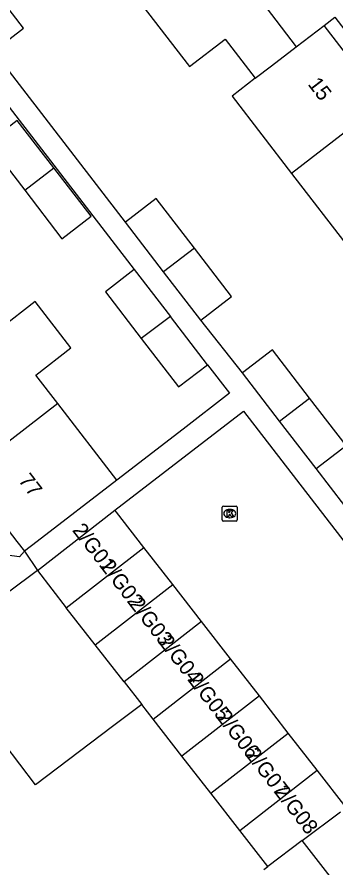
# Model space of a CAD drawing. Extents: x 159222 to 160346, y 381249 to 382166.
# Drawn here: x 159708.8 to 159730, y 381478.3 to 381534.9 of the extents above; entities that cross this region are included whole.
import ezdxf

# ---------------------------------------------------------------- set-up
doc = ezdxf.new("R2010")
doc.units = 0
for name, color, linetype in [('IMGEO_Kolk', 7, 'Continuous'), ('IMGEO_Pand', 7, 'Continuous'), ('IMGEO_Pand_nummerreeks', 7, 'Continuous'), ('IMGEO_Voetpad_open', 7, 'Continuous')]:
    doc.layers.add(name, color=color, linetype=linetype)

msp = doc.modelspace()

# ---------------------------------------------------------------- linework, layer by layer
at = {"layer": 'IMGEO_Kolk'}
for p, q in [((159722.461, 381501.428), (159722.461, 381502.28)), ((159722.536, 381502.354), (159723.388, 381502.354)), ((159723.462, 381502.28), (159723.462, 381501.428)), ((159722.949, 381502.134), (159722.974, 381502.134)), ((159723.388, 381501.354), (159722.536, 381501.354)), ((159722.972, 381501.574), (159722.947, 381501.574))]:
    msp.add_line(p, q, dxfattribs=at)
for points in [[(159722.461, 381501.428), (159722.461, 381502.28)], [(159722.536, 381502.354), (159723.388, 381502.354)], [(159723.462, 381502.28), (159723.462, 381501.428)], [(159722.782, 381502.054), (159722.905, 381502.054), (159722.905, 381501.903), (159723.035, 381502.054), (159723.199, 381502.054), (159723.053, 381501.903), (159723.206, 381501.654), (159723.054, 381501.654), (159722.969, 381501.818), (159722.905, 381501.751), (159722.905, 381501.654), (159722.782, 381501.654), (159722.782, 381502.054)], [(159723.388, 381501.354), (159722.536, 381501.354)]]:
    msp.add_lwpolyline(points, dxfattribs=at)
for centre, start, end in [((159722.538, 381502.278), 91.552, 178.448), ((159722.538, 381502.278), 91.552, 178.448), ((159723.386, 381502.278), 1.552, 88.448), ((159723.386, 381502.278), 1.552, 88.448), ((159722.538, 381501.43), 181.552, 268.448), ((159722.538, 381501.43), 181.552, 268.448), ((159723.386, 381501.43), 271.552, 358.448), ((159723.386, 381501.43), 271.552, 358.448)]:
    msp.add_arc(centre, 0.0765, start, end, dxfattribs=at)
for centre, major_axis, ratio, start_param, end_param in [((159722.948, 381501.854), (-0.387, 0.002), 0.722429, 4.712389, 7.853982), ((159722.973, 381501.854), (-0.39, 0.002), 0.717154, 1.570796, 4.712389)]:
    msp.add_ellipse(centre, major_axis=major_axis, ratio=ratio, start_param=start_param, end_param=end_param, dxfattribs=at)
at = {"layer": 'IMGEO_Pand'}
for points in [[(159707.246, 381532.595), (159709.242, 381534.132), (159706.805, 381537.297)], [(159716.351, 381536.679), (159720.285, 381531.57), (159722.649, 381533.39), (159724.651, 381530.79)], [(159726.383, 381536.264), (159725.371, 381535.485), (159727.376, 381532.881)], [(159727.376, 381532.881), (159729.233, 381534.307)], [(159733.181, 381529.174), (159729.233, 381534.307)], [(159724.651, 381530.79), (159725.724, 381531.609), (159727.376, 381532.881)], [(159724.651, 381530.79), (159723.113, 381529.596), (159727.061, 381524.467)], [(159733.181, 381529.174), (159727.061, 381524.467)], [(159711.256, 381524.834), (159708.833, 381527.981), (159706.899, 381526.493), (159709.325, 381523.342)], [(159709.325, 381523.342), (159711.256, 381524.834)], [(159709.325, 381523.342), (159711.8, 381520.126), (159713.734, 381521.615), (159711.256, 381524.834)], [(159727.061, 381524.467), (159730.893, 381519.488)], [(159720.606, 381519.503), (159718.067, 381522.802), (159716.017, 381521.225)], [(159718.556, 381517.926), (159716.017, 381521.225)], [(159720.606, 381519.503), (159718.556, 381517.926)], [(159721.028, 381514.716), (159723.077, 381516.293), (159720.606, 381519.503)], [(159716.614, 381518.072), (159714.688, 381516.589), (159717.076, 381513.487)], [(159716.614, 381518.072), (159719.016, 381514.953)], [(159721.028, 381514.716), (159718.556, 381517.926)], [(159711.52, 381509.165), (159710.056, 381511.061), (159712.39, 381512.863), (159710.015, 381515.94), (159707.681, 381514.138)], [(159719.016, 381514.953), (159717.076, 381513.487)], [(159721.481, 381511.75), (159719.016, 381514.953)], [(159717.076, 381513.487), (159719.555, 381510.267), (159721.481, 381511.75)], [(159728.265, 381509.527), (159725.798, 381512.732), (159723.808, 381511.2)], [(159726.274, 381507.996), (159723.808, 381511.2)], [(159711.52, 381509.165), (159705.384, 381504.427)], [(159715.45, 381504.075), (159711.52, 381509.165)], [(159726.274, 381507.996), (159728.265, 381509.527)], [(159728.702, 381504.843), (159730.692, 381506.375), (159728.265, 381509.527)], [(159728.702, 381504.843), (159726.274, 381507.996)], [(159705.384, 381504.427), (159708.803, 381500), (159709.309, 381499.345)], [(159715.45, 381504.075), (159710.159, 381500), (159709.309, 381499.345)], [(159710.17, 381498.057), (159715.326, 381502.074)], [(159717.247, 381499.605), (159715.419, 381501.955), (159715.326, 381502.074)], [(159712.09, 381495.592), (159717.247, 381499.605)], [(159719.168, 381497.136), (159717.247, 381499.605)], [(159710.17, 381498.057), (159708.242, 381496.623)], [(159710.17, 381498.057), (159712.09, 381495.592)], [(159714.013, 381493.125), (159719.168, 381497.136)], [(159721.089, 381494.667), (159719.168, 381497.136)], [(159714.013, 381493.125), (159712.09, 381495.592)], [(159721.089, 381494.667), (159715.936, 381490.658)], [(159723.01, 381492.198), (159721.089, 381494.667)], [(159715.936, 381490.658), (159714.013, 381493.125)], [(159717.859, 381488.19), (159723.01, 381492.198)], [(159724.932, 381489.73), (159723.01, 381492.198)], [(159715.936, 381490.658), (159717.107, 381489.155)], [(159724.932, 381489.73), (159719.782, 381485.723)], [(159726.853, 381487.261), (159724.932, 381489.73)], [(159717.107, 381489.155), (159715.163, 381487.686), (159710.045, 381483.819), (159707.965, 381486.57)], [(159717.859, 381488.19), (159717.107, 381489.155)], [(159719.782, 381485.723), (159717.859, 381488.19)], [(159721.705, 381483.255), (159726.853, 381487.261)], [(159728.774, 381484.792), (159726.853, 381487.261)], [(159721.705, 381483.255), (159719.782, 381485.723)], [(159723.628, 381480.788), (159728.774, 381484.792)], [(159730.695, 381482.323), (159728.774, 381484.792)], [(159723.628, 381480.788), (159721.705, 381483.255)], [(159727.764, 381480.113), (159730.314, 381482.035)], [(159725.49, 381478.398), (159723.628, 381480.788)], [(159727.764, 381480.113), (159725.49, 381478.398)], [(159731.806, 381474.925), (159727.764, 381480.113)], [(159725.217, 381478.185), (159725.49, 381478.398)]]:
    msp.add_lwpolyline(points, dxfattribs=at)
at = {"layer": 'IMGEO_Voetpad_open'}
for points in [[(159698.469, 381541.618), (159716.614, 381518.072)], [(159729.233, 381534.307), (159729.955, 381534.85), (159756.805, 381500), (159760.87, 381494.724)], [(159716.017, 381521.225), (159707.246, 381532.595)], [(159723.808, 381511.2), (159721.028, 381514.716)], [(159721.481, 381511.75), (159722.946, 381509.848), (159719.854, 381507.468), (159715.45, 381504.075)], [(159715.326, 381502.074), (159723.871, 381508.651), (159742.854, 381484.089), (159742.92, 381484.004)], [(159731.558, 381501.133), (159728.702, 381504.843)], [(159709.309, 381499.345), (159708.97, 381498.972), (159704.88, 381499.506)], [(159709.309, 381499.345), (159710.17, 381498.057)]]:
    msp.add_lwpolyline(points, dxfattribs=at)

# ---------------------------------------------------------------- texts
at = {"layer": 'IMGEO_Pand_nummerreeks'}
for s, rotation, p in [('15', 307.5602, (159728.111, 381530.387)), ('77', 307.6785, (159708.865, 381504.042)), ('2/G01', 307.666, (159712.449, 381500.734)), ('2/G02', 307.666, (159714.307, 381498.326)), ('2/G03', 307.6632, (159716.241, 381495.822)), ('2/G04', 307.666, (159718.17, 381493.321)), ('2/G05', 307.6632, (159720.1, 381490.822)), ('2/G06', 307.6632, (159722.03, 381488.322)), ('2/G07', 307.6632, (159723.96, 381485.822)), ('2/G08', 307.6632, (159725.891, 381483.319))]:
    msp.add_text(s, height=1, rotation=rotation, dxfattribs=at).set_placement(p)

doc.saveas('drawing.dxf')
